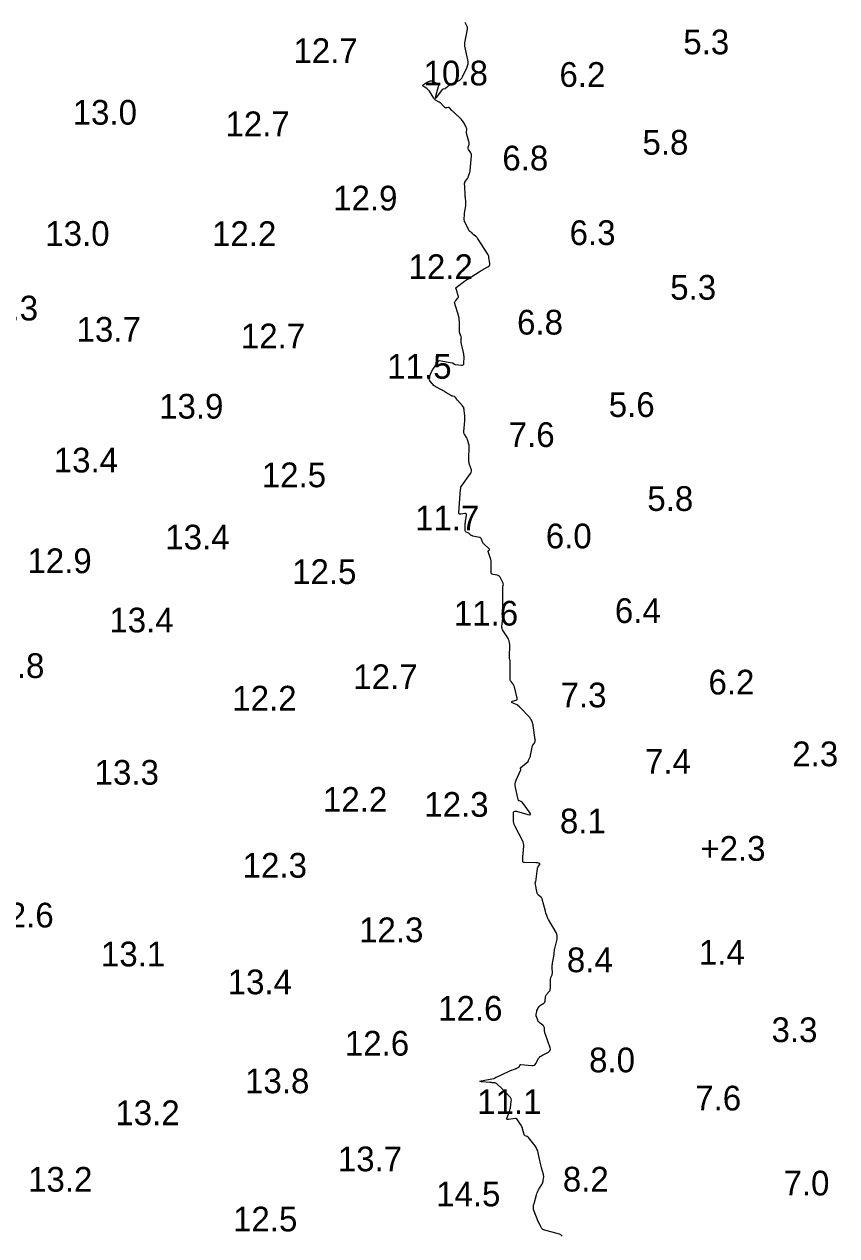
# Model space of a CAD drawing. Extents: x 815352 to 820877, y 582403 to 597439.
# Drawn here: x 820688 to 820852.4, y 589932.1 to 590177.1 of the extents above; entities that cross this region are included whole.
import ezdxf

# ---------------------------------------------------------------- set-up
doc = ezdxf.new("R2010")
doc.units = 0
doc.layers.add('V-CONT-EL12', color=7, linetype='Continuous')
doc.layers.add('V-TOPO-SOUN', color=7, linetype='Continuous')

msp = doc.modelspace()

# ---------------------------------------------------------------- linework, layer by layer
at = {"layer": 'V-CONT-EL12'}
msp.add_lwpolyline([(820796.82, 589931.98), (820796.72, 589932.13), (820796.6, 589932.26), (820796.45, 589932.35), (820796.28, 589932.42), (820793.04, 589933.31), (820792.94, 589933.34), (820792.85, 589933.4), (820792.78, 589933.47), (820792.73, 589933.56), (820792.51, 589933.98), (820792.47, 589934.07), (820792.43, 589934.15), (820792.39, 589934.23), (820792.35, 589934.32), (820792.12, 589934.79), (820792.11, 589934.81), (820792.1, 589934.82), (820792.09, 589934.84), (820792.08, 589934.85), (820792.03, 589934.9), (820792.01, 589934.91), (820792, 589934.93), (820791.99, 589934.94), (820791.99, 589934.96), (820791.15, 589937.04), (820791.14, 589937.07), (820791.13, 589937.1), (820791.12, 589937.13), (820791.11, 589937.16), (820791.08, 589937.28), (820791.08, 589937.31), (820791.07, 589937.34), (820791.07, 589937.37), (820791.07, 589937.4), (820791.03, 589938.18), (820791.03, 589938.22), (820791.03, 589938.25), (820791.04, 589938.29), (820791.06, 589938.32), (820791.13, 589938.46), (820791.14, 589938.49), (820791.16, 589938.53), (820791.17, 589938.56), (820791.18, 589938.6), (820791.65, 589940.35), (820791.73, 589940.62), (820791.83, 589940.87), (820791.94, 589941.12), (820792.07, 589941.36), (820792.75, 589942.47), (820792.83, 589942.62), (820792.9, 589942.78), (820792.95, 589942.94), (820792.98, 589943.11), (820793.1, 589943.79), (820793.12, 589943.96), (820793.12, 589944.13), (820793.1, 589944.3), (820793.06, 589944.47), (820792.67, 589945.84), (820792.59, 589946.13), (820792.52, 589946.41), (820792.45, 589946.7), (820792.39, 589946.99), (820791.99, 589948.87), (820791.89, 589949.24), (820791.75, 589949.6), (820791.58, 589949.93), (820791.36, 589950.25), (820790.06, 589951.95), (820790, 589952.02), (820789.92, 589952.08), (820789.84, 589952.13), (820789.75, 589952.17), (820789.38, 589952.3), (820789.29, 589952.34), (820789.22, 589952.4), (820789.17, 589952.47), (820789.14, 589952.56), (820788.85, 589953.7), (820788.79, 589953.91), (820788.7, 589954.12), (820788.6, 589954.32), (820788.48, 589954.52), (820787.65, 589955.7), (820787.63, 589955.72), (820787.61, 589955.74), (820787.59, 589955.76), (820787.57, 589955.77), (820787.47, 589955.81), (820787.44, 589955.82), (820787.42, 589955.83), (820787.39, 589955.83), (820787.37, 589955.82), (820785.99, 589955.62), (820785.8, 589955.61), (820785.68, 589955.68), (820785.65, 589955.8), (820785.7, 589955.99), (820786.09, 589956.99), (820786.18, 589957.23), (820786.26, 589957.48), (820786.32, 589957.73), (820786.36, 589957.99), (820786.55, 589959.25), (820786.57, 589959.54), (820786.51, 589959.81), (820786.4, 589960.05), (820786.22, 589960.27), (820785.25, 589961.24), (820785.08, 589961.42), (820784.9, 589961.6), (820784.72, 589961.77), (820784.54, 589961.95), (820783.64, 589962.81), (820783.54, 589962.89), (820783.44, 589962.95), (820783.32, 589962.98), (820783.2, 589963), (820782.69, 589963.04), (820782.57, 589963.05), (820782.44, 589963.06), (820782.31, 589963.07), (820782.19, 589963.08), (820780.54, 589963.25), (820780.3, 589963.28), (820780.22, 589963.32), (820780.3, 589963.37), (820780.54, 589963.43), (820782.92, 589963.86), (820782.97, 589963.88), (820783.03, 589963.9), (820783.08, 589963.92), (820783.13, 589963.95), (820783.34, 589964.07), (820783.39, 589964.1), (820783.44, 589964.13), (820783.49, 589964.16), (820783.54, 589964.19), (820786.13, 589965.39), (820786.26, 589965.45), (820786.39, 589965.51), (820786.53, 589965.56), (820786.67, 589965.61), (820787.32, 589965.82), (820787.41, 589965.85), (820787.5, 589965.89), (820787.58, 589965.93), (820787.66, 589965.98), (820788.05, 589966.2), (820788.1, 589966.23), (820788.14, 589966.27), (820788.18, 589966.32), (820788.21, 589966.38), (820788.3, 589966.62), (820788.33, 589966.67), (820788.37, 589966.7), (820788.41, 589966.72), (820788.47, 589966.72), (820790.69, 589966.52), (820790.95, 589966.53), (820791.18, 589966.61), (820791.37, 589966.75), (820791.53, 589966.95), (820792.09, 589967.91), (820792.24, 589968.14), (820792.42, 589968.33), (820792.63, 589968.5), (820792.87, 589968.64), (820794.05, 589969.23), (820794.28, 589969.39), (820794.42, 589969.59), (820794.46, 589969.82), (820794.4, 589970.1), (820793.45, 589972.78), (820793.4, 589972.94), (820793.36, 589973.1), (820793.32, 589973.27), (820793.3, 589973.44), (820793.24, 589974.12), (820793.21, 589974.28), (820793.15, 589974.43), (820793.06, 589974.56), (820792.94, 589974.67), (820792.21, 589975.25), (820792.1, 589975.34), (820792.02, 589975.45), (820791.95, 589975.56), (820791.89, 589975.69), (820791.62, 589976.41), (820791.61, 589976.44), (820791.6, 589976.48), (820791.59, 589976.51), (820791.59, 589976.55), (820791.56, 589976.68), (820791.56, 589976.72), (820791.55, 589976.75), (820791.56, 589976.79), (820791.56, 589976.82), (820791.69, 589977.47), (820791.7, 589977.52), (820791.72, 589977.57), (820791.73, 589977.62), (820791.75, 589977.66), (820791.83, 589977.85), (820791.85, 589977.89), (820791.88, 589977.94), (820791.9, 589977.98), (820791.93, 589978.02), (820792.21, 589978.42), (820792.27, 589978.5), (820792.34, 589978.57), (820792.41, 589978.64), (820792.49, 589978.7), (820793.12, 589979.15), (820793.24, 589979.25), (820793.33, 589979.36), (820793.39, 589979.5), (820793.41, 589979.65), (820793.47, 589980.29), (820793.49, 589980.45), (820793.54, 589980.59), (820793.61, 589980.73), (820793.7, 589980.86), (820794.23, 589981.47), (820794.33, 589981.62), (820794.41, 589981.78), (820794.45, 589981.96), (820794.47, 589982.14), (820794.47, 589983.88), (820794.47, 589984), (820794.49, 589984.11), (820794.52, 589984.21), (820794.56, 589984.32), (820794.76, 589984.73), (820794.81, 589984.84), (820794.84, 589984.95), (820794.85, 589985.06), (820794.86, 589985.17), (820794.83, 589986.33), (820794.83, 589986.56), (820794.84, 589986.79), (820794.86, 589987.02), (820794.9, 589987.25), (820795.21, 589988.97), (820795.22, 589989.07), (820795.24, 589989.17), (820795.25, 589989.27), (820795.25, 589989.37), (820795.27, 589989.78), (820795.28, 589989.88), (820795.29, 589989.98), (820795.31, 589990.07), (820795.33, 589990.17), (820795.8, 589992.08), (820795.85, 589992.42), (820795.84, 589992.76), (820795.76, 589993.09), (820795.62, 589993.41), (820794.11, 589996.07), (820793.9, 589996.48), (820793.72, 589996.89), (820793.56, 589997.32), (820793.44, 589997.76), (820792.83, 590000.14), (820792.79, 590000.27), (820792.72, 590000.39), (820792.64, 590000.5), (820792.53, 590000.59), (820792.08, 590000.94), (820791.97, 590001.03), (820791.89, 590001.14), (820791.83, 590001.26), (820791.8, 590001.39), (820791.39, 590003.49), (820791.39, 590003.51), (820791.39, 590003.53), (820791.4, 590003.54), (820791.41, 590003.56), (820791.46, 590003.62), (820791.47, 590003.64), (820791.48, 590003.65), (820791.49, 590003.67), (820791.49, 590003.69), (820791.85, 590006.37), (820791.87, 590006.48), (820791.91, 590006.59), (820791.96, 590006.69), (820792.02, 590006.79), (820792.31, 590007.2), (820792.35, 590007.27), (820792.35, 590007.33), (820792.31, 590007.37), (820792.24, 590007.4), (820791.88, 590007.48), (820791.79, 590007.5), (820791.69, 590007.51), (820791.6, 590007.52), (820791.51, 590007.52), (820789.22, 590007.55), (820789.08, 590007.57), (820788.97, 590007.63), (820788.91, 590007.74), (820788.88, 590007.88), (820788.87, 590008.78), (820788.87, 590008.83), (820788.88, 590008.88), (820788.88, 590008.93), (820788.89, 590008.98), (820788.93, 590009.19), (820788.94, 590009.24), (820788.95, 590009.29), (820788.96, 590009.34), (820788.96, 590009.39), (820789.08, 590010.9), (820789.08, 590011.16), (820789.05, 590011.42), (820788.98, 590011.67), (820788.87, 590011.91), (820787.26, 590015.01), (820787.13, 590015.29), (820787.04, 590015.59), (820786.99, 590015.89), (820786.97, 590016.2), (820786.97, 590017.47), (820787.01, 590017.73), (820787.12, 590017.9), (820787.31, 590017.96), (820787.58, 590017.93), (820789.91, 590017.26), (820790.25, 590017.2), (820790.41, 590017.26), (820790.41, 590017.44), (820790.24, 590017.73), (820788.83, 590019.69), (820788.77, 590019.76), (820788.7, 590019.82), (820788.62, 590019.87), (820788.53, 590019.91), (820788.18, 590020.04), (820788.1, 590020.08), (820788.03, 590020.14), (820787.99, 590020.21), (820787.96, 590020.29), (820787.4, 590022.78), (820787.35, 590023.14), (820787.35, 590023.5), (820787.42, 590023.86), (820787.55, 590024.21), (820788.44, 590026.17), (820788.46, 590026.23), (820788.47, 590026.28), (820788.47, 590026.33), (820788.47, 590026.38), (820788.43, 590026.6), (820788.42, 590026.65), (820788.43, 590026.7), (820788.45, 590026.74), (820788.49, 590026.78), (820789.98, 590028.03), (820789.99, 590028.05), (820790.01, 590028.07), (820790.01, 590028.09), (820790.02, 590028.11), (820790.03, 590028.21), (820790.03, 590028.23), (820790.03, 590028.26), (820790.04, 590028.28), (820790.05, 590028.3), (820790.32, 590028.83), (820790.37, 590028.92), (820790.41, 590029.02), (820790.44, 590029.12), (820790.46, 590029.23), (820790.87, 590031.23), (820790.88, 590031.28), (820790.9, 590031.32), (820790.93, 590031.36), (820790.96, 590031.4), (820791.11, 590031.55), (820791.14, 590031.58), (820791.17, 590031.63), (820791.2, 590031.67), (820791.22, 590031.72), (820791.37, 590032.1), (820791.4, 590032.18), (820791.41, 590032.26), (820791.42, 590032.34), (820791.41, 590032.42), (820790.99, 590035.29), (820790.96, 590035.45), (820790.92, 590035.6), (820790.87, 590035.76), (820790.81, 590035.91), (820790.54, 590036.51), (820790.47, 590036.65), (820790.39, 590036.79), (820790.29, 590036.92), (820790.18, 590037.04), (820788.34, 590038.91), (820788.3, 590038.96), (820788.25, 590039.01), (820788.2, 590039.05), (820788.15, 590039.1), (820787.96, 590039.29), (820787.91, 590039.33), (820787.85, 590039.37), (820787.8, 590039.41), (820787.74, 590039.44), (820786.71, 590039.89), (820786.68, 590039.91), (820786.67, 590039.93), (820786.66, 590039.96), (820786.66, 590039.99), (820786.69, 590040.14), (820786.7, 590040.17), (820786.71, 590040.19), (820786.74, 590040.21), (820786.77, 590040.23), (820787.53, 590040.44), (820787.64, 590040.49), (820787.72, 590040.57), (820787.75, 590040.67), (820787.73, 590040.8), (820787.17, 590043.08), (820787.13, 590043.24), (820787.06, 590043.39), (820786.99, 590043.53), (820786.9, 590043.67), (820786.5, 590044.2), (820786.41, 590044.33), (820786.35, 590044.48), (820786.31, 590044.63), (820786.3, 590044.79), (820786.3, 590048.4), (820786.3, 590048.44), (820786.3, 590048.49), (820786.29, 590048.54), (820786.28, 590048.58), (820786.22, 590048.81), (820786.22, 590048.83), (820786.21, 590048.86), (820786.21, 590048.88), (820786.2, 590048.91), (820786.19, 590049.01), (820786.18, 590049.04), (820786.18, 590049.07), (820786.18, 590049.09), (820786.18, 590049.12), (820786.23, 590051.67), (820786.22, 590052.03), (820786.14, 590052.38), (820786.02, 590052.71), (820785.84, 590053.02), (820784.92, 590054.43), (820784.79, 590054.65), (820784.71, 590054.89), (820784.67, 590055.14), (820784.67, 590055.4), (820784.81, 590056.96), (820784.81, 590056.97), (820784.82, 590056.98), (820784.82, 590056.98), (820784.83, 590056.99), (820784.88, 590056.99), (820784.89, 590057), (820784.89, 590057), (820784.9, 590057.01), (820784.9, 590057.02), (820784.83, 590058.43), (820784.82, 590058.67), (820784.81, 590058.91), (820784.81, 590059.15), (820784.81, 590059.39), (820784.84, 590062.84), (820784.84, 590062.94), (820784.85, 590063.05), (820784.86, 590063.15), (820784.87, 590063.25), (820784.94, 590063.66), (820784.95, 590063.76), (820784.94, 590063.86), (820784.92, 590063.95), (820784.88, 590064.05), (820784.27, 590065.26), (820784.17, 590065.42), (820784.03, 590065.55), (820783.87, 590065.64), (820783.68, 590065.7), (820782.87, 590065.83), (820782.7, 590065.89), (820782.57, 590065.99), (820782.5, 590066.13), (820782.48, 590066.31), (820782.5, 590068.04), (820782.49, 590068.31), (820782.46, 590068.57), (820782.42, 590068.83), (820782.35, 590069.08), (820781.9, 590070.5), (820781.9, 590070.55), (820781.9, 590070.6), (820781.92, 590070.64), (820781.95, 590070.67), (820782.11, 590070.82), (820782.14, 590070.85), (820782.15, 590070.89), (820782.14, 590070.93), (820782.11, 590070.96), (820781.05, 590071.95), (820780.95, 590072.05), (820780.86, 590072.17), (820780.78, 590072.29), (820780.73, 590072.43), (820780.52, 590072.99), (820780.45, 590073.11), (820780.36, 590073.21), (820780.25, 590073.28), (820780.12, 590073.32), (820778.8, 590073.59), (820778.76, 590073.6), (820778.72, 590073.61), (820778.69, 590073.63), (820778.65, 590073.64), (820778.5, 590073.71), (820778.46, 590073.73), (820778.43, 590073.75), (820778.4, 590073.77), (820778.37, 590073.8), (820778.14, 590074.01), (820778.09, 590074.06), (820778.04, 590074.1), (820777.99, 590074.13), (820777.93, 590074.16), (820777.43, 590074.42), (820777.34, 590074.48), (820777.28, 590074.56), (820777.24, 590074.65), (820777.23, 590074.76), (820777.23, 590075.73), (820777.24, 590075.93), (820777.25, 590076.13), (820777.27, 590076.33), (820777.3, 590076.53), (820777.5, 590077.84), (820777.5, 590078.02), (820777.45, 590078.13), (820777.33, 590078.19), (820777.15, 590078.18), (820776.32, 590078.02), (820776.14, 590078.01), (820776.02, 590078.06), (820775.95, 590078.18), (820775.94, 590078.36), (820776.29, 590082.99), (820776.3, 590083.06), (820776.3, 590083.12), (820776.31, 590083.18), (820776.32, 590083.24), (820776.35, 590083.49), (820776.36, 590083.56), (820776.38, 590083.61), (820776.41, 590083.67), (820776.45, 590083.72), (820778.3, 590086.23), (820778.34, 590086.29), (820778.37, 590086.35), (820778.4, 590086.42), (820778.42, 590086.48), (820778.49, 590086.76), (820778.5, 590086.83), (820778.5, 590086.89), (820778.49, 590086.96), (820778.47, 590087.03), (820778.11, 590088.06), (820778.05, 590088.26), (820778, 590088.46), (820777.98, 590088.66), (820777.97, 590088.86), (820778.02, 590091.96), (820778.02, 590091.98), (820778.02, 590092), (820778.01, 590092.02), (820778.01, 590092.04), (820777.98, 590092.12), (820777.98, 590092.14), (820777.97, 590092.15), (820777.96, 590092.17), (820777.96, 590092.19), (820777.69, 590093.09), (820777.65, 590093.21), (820777.6, 590093.32), (820777.55, 590093.43), (820777.49, 590093.53), (820777.16, 590094.06), (820777.13, 590094.11), (820777.1, 590094.17), (820777.07, 590094.22), (820777.05, 590094.28), (820776.96, 590094.52), (820776.95, 590094.58), (820776.93, 590094.64), (820776.93, 590094.7), (820776.93, 590094.76), (820777.17, 590096.93), (820777.18, 590097.04), (820777.18, 590097.15), (820777.18, 590097.26), (820777.17, 590097.37), (820777.14, 590097.8), (820777.14, 590097.91), (820777.13, 590098.01), (820777.12, 590098.12), (820777.11, 590098.23), (820777.02, 590099.22), (820776.98, 590099.42), (820776.92, 590099.6), (820776.83, 590099.77), (820776.7, 590099.92), (820775.64, 590101.06), (820775.59, 590101.12), (820775.53, 590101.19), (820775.48, 590101.26), (820775.44, 590101.34), (820775.26, 590101.64), (820775.22, 590101.71), (820775.16, 590101.76), (820775.09, 590101.8), (820775.02, 590101.83), (820774.7, 590101.91), (820774.62, 590101.93), (820774.54, 590101.96), (820774.47, 590101.99), (820774.39, 590102.03), (820773.34, 590102.65), (820773.14, 590102.77), (820772.94, 590102.89), (820772.74, 590103), (820772.54, 590103.11), (820771.31, 590103.8), (820771.28, 590103.82), (820771.25, 590103.83), (820771.22, 590103.85), (820771.19, 590103.87), (820771.08, 590103.94), (820771.05, 590103.95), (820771.02, 590103.97), (820771, 590104), (820770.97, 590104.02), (820770.1, 590104.97), (820770.05, 590105.04), (820770.01, 590105.11), (820769.98, 590105.18), (820769.97, 590105.26), (820769.94, 590105.59), (820769.94, 590105.67), (820769.95, 590105.75), (820769.97, 590105.83), (820770, 590105.9), (820770.41, 590106.8), (820770.5, 590106.97), (820770.59, 590107.14), (820770.68, 590107.31), (820770.79, 590107.47), (820771.88, 590109.08), (820771.88, 590109.08), (820771.89, 590109.09), (820771.9, 590109.09), (820771.91, 590109.1), (820771.94, 590109.1), (820771.95, 590109.11), (820771.96, 590109.11), (820771.97, 590109.11), (820771.98, 590109.11), (820774.57, 590108.65), (820774.64, 590108.64), (820774.7, 590108.62), (820774.76, 590108.59), (820774.82, 590108.55), (820775.03, 590108.38), (820775.09, 590108.35), (820775.15, 590108.32), (820775.21, 590108.3), (820775.27, 590108.28), (820776.49, 590108.14), (820776.69, 590108.15), (820776.84, 590108.22), (820776.92, 590108.35), (820776.96, 590108.54), (820776.99, 590109.88), (820776.99, 590110), (820776.98, 590110.12), (820776.97, 590110.24), (820776.95, 590110.35), (820776.85, 590110.83), (820776.83, 590110.94), (820776.8, 590111.06), (820776.78, 590111.18), (820776.75, 590111.3), (820776.43, 590112.76), (820776.41, 590112.87), (820776.4, 590112.98), (820776.4, 590113.08), (820776.4, 590113.19), (820776.44, 590113.63), (820776.45, 590113.73), (820776.44, 590113.84), (820776.41, 590113.94), (820776.37, 590114.04), (820776.18, 590114.48), (820776.14, 590114.59), (820776.11, 590114.7), (820776.09, 590114.81), (820776.09, 590114.92), (820776.1, 590116.26), (820776.1, 590116.41), (820776.1, 590116.56), (820776.1, 590116.71), (820776.09, 590116.86), (820776.04, 590117.46), (820776.03, 590117.61), (820776, 590117.75), (820775.97, 590117.9), (820775.93, 590118.04), (820775.09, 590120.85), (820775.08, 590120.89), (820775.09, 590120.92), (820775.1, 590120.95), (820775.12, 590120.98), (820775.21, 590121.1), (820775.26, 590121.16), (820775.31, 590121.22), (820775.74, 590121.75), (820775.8, 590121.85), (820775.84, 590121.95), (820775.85, 590122.07), (820775.83, 590122.19), (820775.49, 590123.39), (820775.48, 590123.43), (820775.47, 590123.48), (820775.45, 590123.52), (820775.43, 590123.57), (820775.36, 590123.74), (820775.35, 590123.79), (820775.35, 590123.83), (820775.37, 590123.86), (820775.4, 590123.89), (820777.08, 590125.14), (820777.14, 590125.19), (820777.2, 590125.23), (820777.26, 590125.27), (820777.32, 590125.31), (820777.57, 590125.47), (820777.64, 590125.51), (820777.7, 590125.55), (820777.76, 590125.59), (820777.83, 590125.63), (820780.05, 590127.06), (820780.27, 590127.2), (820780.49, 590127.33), (820780.71, 590127.45), (820780.93, 590127.57), (820781.83, 590128.04), (820782.02, 590128.18), (820782.15, 590128.35), (820782.21, 590128.55), (820782.21, 590128.78), (820782.04, 590129.87), (820781.99, 590130.13), (820781.91, 590130.38), (820781.8, 590130.62), (820781.67, 590130.84), (820779.69, 590133.88), (820779.63, 590133.97), (820779.56, 590134.05), (820779.48, 590134.12), (820779.4, 590134.19), (820778.95, 590134.51), (820778.91, 590134.54), (820778.87, 590134.57), (820778.83, 590134.61), (820778.8, 590134.64), (820778.68, 590134.8), (820778.64, 590134.83), (820778.61, 590134.87), (820778.57, 590134.9), (820778.54, 590134.94), (820778.19, 590135.22), (820778.12, 590135.28), (820778.06, 590135.34), (820778.01, 590135.42), (820777.97, 590135.5), (820777.13, 590137.13), (820777.1, 590137.19), (820777.08, 590137.26), (820777.07, 590137.32), (820777.06, 590137.39), (820777.05, 590137.66), (820777.04, 590137.73), (820777.04, 590137.79), (820777.04, 590137.86), (820777.04, 590137.93), (820777.06, 590138.45), (820777.07, 590138.56), (820777.08, 590138.67), (820777.09, 590138.78), (820777.1, 590138.89), (820777.34, 590140.37), (820777.36, 590140.58), (820777.38, 590140.79), (820777.37, 590141), (820777.36, 590141.21), (820777.26, 590142.05), (820777.23, 590142.26), (820777.21, 590142.47), (820777.2, 590142.68), (820777.19, 590142.89), (820777.15, 590144), (820777.14, 590144.1), (820777.13, 590144.2), (820777.13, 590144.3), (820777.12, 590144.4), (820777.09, 590144.8), (820777.08, 590144.9), (820777.1, 590144.99), (820777.13, 590145.08), (820777.18, 590145.16), (820777.65, 590145.88), (820777.73, 590146.01), (820777.8, 590146.14), (820777.86, 590146.27), (820777.91, 590146.41), (820778.11, 590146.97), (820778.16, 590147.12), (820778.19, 590147.26), (820778.22, 590147.4), (820778.24, 590147.55), (820778.53, 590150.49), (820778.53, 590150.65), (820778.5, 590150.81), (820778.45, 590150.96), (820778.37, 590151.11), (820777.96, 590151.69), (820777.88, 590151.82), (820777.84, 590151.95), (820777.83, 590152.09), (820777.85, 590152.24), (820778, 590152.83), (820778.03, 590152.97), (820778.03, 590153.12), (820778.02, 590153.26), (820777.99, 590153.41), (820777.56, 590154.8), (820777.53, 590154.92), (820777.51, 590155.05), (820777.5, 590155.18), (820777.5, 590155.31), (820777.53, 590155.83), (820777.53, 590155.96), (820777.51, 590156.08), (820777.48, 590156.2), (820777.42, 590156.32), (820776.89, 590157.3), (820776.77, 590157.49), (820776.64, 590157.68), (820776.49, 590157.85), (820776.33, 590158.01), (820774.98, 590159.25), (820774.87, 590159.35), (820774.76, 590159.45), (820774.65, 590159.56), (820774.55, 590159.67), (820774.07, 590160.2), (820774.01, 590160.26), (820773.93, 590160.29), (820773.85, 590160.3), (820773.76, 590160.29), (820773.39, 590160.19), (820773.3, 590160.18), (820773.22, 590160.19), (820773.14, 590160.23), (820773.08, 590160.29), (820772.51, 590160.92), (820772.4, 590161.04), (820772.27, 590161.15), (820772.13, 590161.26), (820771.98, 590161.34), (820771.36, 590161.69), (820771.21, 590161.78), (820771.08, 590161.89), (820770.96, 590162.02), (820770.86, 590162.16), (820769.99, 590163.58), (820769.88, 590163.73), (820769.75, 590163.87), (820769.62, 590164), (820769.46, 590164.1), (820768.74, 590164.57), (820768.65, 590164.64), (820768.62, 590164.72), (820768.65, 590164.8), (820768.73, 590164.88), (820769.22, 590165.21), (820769.33, 590165.28), (820769.44, 590165.34), (820769.56, 590165.4), (820769.67, 590165.45), (820770.15, 590165.65), (820770.27, 590165.68), (820770.39, 590165.69), (820770.51, 590165.67), (820770.62, 590165.62), (820771.44, 590165.2), (820771.48, 590165.17), (820771.53, 590165.14), (820771.58, 590165.11), (820771.62, 590165.07), (820771.78, 590164.92), (820771.82, 590164.88), (820771.84, 590164.83), (820771.84, 590164.78), (820771.84, 590164.73), (820771.23, 590162.52), (820771.18, 590162.26), (820771.2, 590162.16), (820771.3, 590162.2), (820771.47, 590162.4), (820772.64, 590163.92), (820772.68, 590163.97), (820772.73, 590164), (820772.78, 590164.03), (820772.84, 590164.05), (820773.09, 590164.12), (820773.15, 590164.14), (820773.21, 590164.16), (820773.26, 590164.19), (820773.31, 590164.23), (820773.98, 590164.8), (820774.11, 590164.9), (820774.24, 590164.99), (820774.39, 590165.07), (820774.54, 590165.14), (820775.89, 590165.69), (820776.15, 590165.83), (820776.37, 590166), (820776.56, 590166.21), (820776.7, 590166.46), (820777.57, 590168.29), (820777.72, 590168.69), (820777.8, 590169.1), (820777.82, 590169.51), (820777.76, 590169.93), (820777.17, 590172.72), (820777.15, 590172.88), (820777.14, 590173.05), (820777.14, 590173.21), (820777.16, 590173.38), (820777.28, 590174.03), (820777.31, 590174.2), (820777.34, 590174.36), (820777.38, 590174.52), (820777.41, 590174.69), (820777.69, 590176.14), (820777.71, 590176.32), (820777.69, 590176.49), (820777.65, 590176.66), (820777.57, 590176.82), (820777.21, 590177.46)], dxfattribs=at)

# ---------------------------------------------------------------- texts
at = {"layer": 'V-TOPO-SOUN'}
for s, p in [('12.7 ', (820742.47, 590169.28)), ('5.3', (820821.35, 590171.05)), ('10.8 ', (820768.81, 590164.75)), ('6.2', (820796.29, 590164.46)), ('13.0 ', (820697.81, 590156.81)), ('12.7 ', (820728.72, 590154.48)), ('5.8', (820813.09, 590150.74)), ('6.8', (820784.74, 590147.56)), ('12.9 ', (820750.51, 590139.46)), ('13.0 ', (820692.27, 590132.3)), ('12.2 ', (820726, 590132.27)), ('6.3', (820798.35, 590132.47)), ('12.2 ', (820765.76, 590125.58)), ('5.3', (820818.7, 590121.41)), ('14.3 ', (820677.8, 590117.21)), ('13.7 ', (820698.6, 590112.91)), ('6.8', (820787.72, 590114.36)), ('12.7 ', (820731.84, 590111.57)), ('11.5 ', (820761.46, 590105.43)), ('5.6', (820806.27, 590097.69)), ('13.9 ', (820715.3, 590097.36)), ('7.6', (820786.03, 590091.62)), ('13.4 ', (820693.98, 590086.47)), ('12.5 ', (820736.07, 590083.48)), ('5.8', (820814.07, 590078.69)), ('11.7 ', (820767.08, 590074.76)), ('13.4 ', (820716.55, 590070.89)), ('6.0', (820793.53, 590071.12)), ('12.9 ', (820688.66, 590066.1)), ('12.5 ', (820742.21, 590063.9)), ('6.4', (820807.51, 590056.02)), ('13.4 ', (820705.23, 590054.12)), ('11.6 ', (820774.93, 590055.5)), ('12.8 ', (820679.08, 590044.9)), ('12.7 ', (820754.58, 590042.64)), ('6.2', (820826.44, 590041.56)), ('7.3', (820796.52, 590038.96)), ('12.2 ', (820730.1, 590038.31)), ('2.3', (820843.4, 590027.05)), ('7.4', (820813.61, 590025.54)), ('13.3 ', (820702.25, 590023.31)), ('12.2 ', (820748.44, 590017.83)), ('12.3 ', (820768.95, 590016.82)), ('8.1', (820796.39, 590013.47)), ('+2.3 ', (820824.79, 590007.92)), ('12.3 ', (820732.2, 590004.51)), ('12.6 ', (820680.96, 589994.44)), ('12.3 ', (820755.76, 589991.46)), ('13.1 ', (820703.53, 589986.57)), ('8.4', (820797.8, 589985.39)), ('1.4', (820824.5, 589986.9)), ('13.4 ', (820729.18, 589980.93)), ('12.6 ', (820771.75, 589975.58)), ('3.3', (820839.2, 589971.25)), ('12.6 ', (820752.88, 589968.52)), ('8.0', (820802.29, 589965.14)), ('13.8 ', (820732.69, 589960.91)), ('11.1 ', (820779.65, 589956.68)), ('7.6', (820823.76, 589957.43)), ('13.2 ', (820706.45, 589954.45)), ('13.7 ', (820751.46, 589945.13)), ('13.2 ', (820688.79, 589941)), ('8.2', (820796.98, 589941.03)), ('7.0', (820841.63, 589940.24)), ('14.5 ', (820771.34, 589938.04)), ('12.5 ', (820730.26, 589932.96))]:
    msp.add_text(s, height=5, dxfattribs=at).set_placement(p)

doc.saveas('drawing.dxf')
